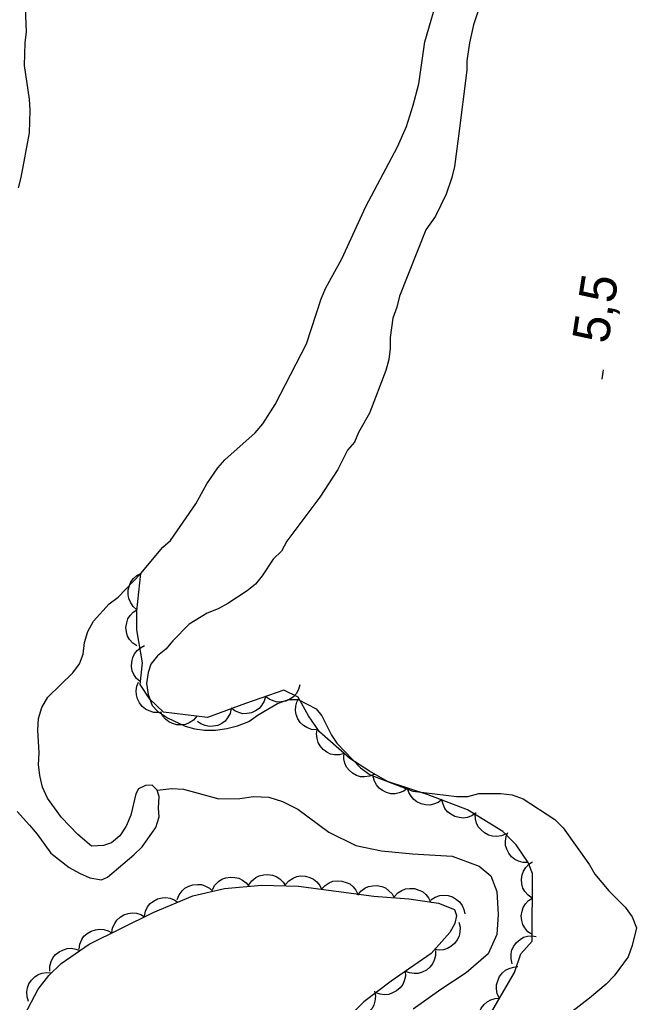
# Model space of a CAD drawing. Extents: x 282461 to 284471, y 5554090 to 5557646.
# Drawn here: x 283994.8 to 284045.5, y 5555498.5 to 5555579.2 of the extents above; entities that cross this region are included whole.
import ezdxf

# ---------------------------------------------------------------- set-up
doc = ezdxf.new("R2010")
doc.units = 0
for name, color, linetype in [('Niveau 1', 7, 'Continuous'), ('Niveau 3', 7, 'Continuous'), ('Niveau 4', 7, 'Continuous'), ('Niveau 44', 7, 'Continuous')]:
    doc.layers.add(name, color=color, linetype=linetype)

msp = doc.modelspace()

# ---------------------------------------------------------------- linework, layer by layer
at = {"layer": 'Niveau 1'}
for points in [[(284033.54, 5555583.29), (284032.08, 5555578.77), (284031.74, 5555577.3), (284031.52, 5555575.83), (284031.52, 5555575.04), (284030.85, 5555569.62), (284030.51, 5555567.13)], [(284030.51, 5555567.13), (284030.29, 5555566.23), (284029.84, 5555564.87), (284028.94, 5555563.06), (284028.15, 5555561.93), (284026, 5555556.5), (284025.78, 5555555.6), (284025.44, 5555554.69), (284025.22, 5555553.11), (284025.22, 5555552.21), (284025.11, 5555551.3), (284024.88, 5555550.4), (284023.53, 5555546.89), (284022.63, 5555545.31), (284022.29, 5555544.52), (284021.72, 5555543.84), (284020.93, 5555542.25), (284019.46, 5555539.99), (284016.75, 5555536.37), (284016.3, 5555535.57), (284015.62, 5555534.89), (284014.72, 5555533.53), (284014.16, 5555532.85), (284013.48, 5555532.29), (284011.89, 5555531.26), (284011.1, 5555530.81), (284010.2, 5555530.47), (284008.73, 5555529.56), (284007.37, 5555528.2), (284006.8, 5555527.52), (284006.13, 5555526.95), (284005.56, 5555526.27), (284005.34, 5555525.59), (284005.22, 5555524.69), (284005.34, 5555523.79), (284005.68, 5555522.88), (284006.13, 5555522.43), (284006.93, 5555521.87), (284008.4, 5555521.2), (284009.19, 5555520.98), (284009.99, 5555520.87), (284010.89, 5555520.87), (284011.8, 5555520.99), (284012.7, 5555521.22), (284013.61, 5555521.56), (284014.4, 5555522.13), (284015.98, 5555523.04), (284016.89, 5555523.38), (284017.68, 5555523.38), (284019.15, 5555522.6), (284019.61, 5555522.04), (284020.4, 5555520.46), (284020.86, 5555519.78), (284022.78, 5555517.76), (284023.58, 5555517.2), (284027.09, 5555515.85), (284030.71, 5555515.42), (284031.62, 5555515.42), (284032.52, 5555515.65), (284034.33, 5555515.66), (284035.24, 5555515.55), (284036.15, 5555515.21), (284038.75, 5555513.53), (284039.43, 5555512.85), (284041.59, 5555509.81), (284042.04, 5555509.03), (284043.18, 5555507.68), (284044.54, 5555506.33), (284045.1, 5555505.54), (284045.45, 5555504.64), (284045.11, 5555503.17), (284044.77, 5555502.26), (284043.64, 5555500.68), (284042.96, 5555500), (284041.61, 5555498.86), (284040.14, 5555497.73)]]:
    msp.add_lwpolyline(points, dxfattribs=at)
at = {"layer": 'Niveau 3'}
msp.add_line((284042.64, 5555549.67), (284042.76, 5555550.46), dxfattribs=at)
at = {"layer": 'Niveau 4'}
for points in [[(284026.56, 5555570.42), (284027.12, 5555572.17), (284027.57, 5555573.92), (284028.07, 5555577.37), (284029.31, 5555581.61)], [(283995.21, 5555580.92), (283995.33, 5555578.21), (283995.22, 5555577.3), (283995.17, 5555575.44), (283995.57, 5555572.67), (283995.63, 5555571.77), (283995.57, 5555569.9), (283994.9, 5555566.23), (283994.67, 5555565.38)], [(283994.59, 5555514.19), (283995.61, 5555513.07), (283996.24, 5555512.33), (283997.37, 5555510.76), (283998.85, 5555509.58), (283999.7, 5555509.13), (284000.55, 5555508.74), (284001.51, 5555508.57), (284002.02, 5555508.8), (284004.17, 5555510.61), (284004.85, 5555511.29), (284005.98, 5555512.88), (284006.26, 5555513.73), (284006.2, 5555514.46), (284006.26, 5555515.42), (284006.1, 5555515.92), (284005.69, 5555516.33), (284005.12, 5555516.32), (284004.56, 5555516.04), (284004.33, 5555515.64), (284003.94, 5555513.89), (284003.54, 5555512.98), (284003.03, 5555512.19), (284002.35, 5555511.62), (284001.68, 5555511.4), (284000.71, 5555511.33), (283999.58, 5555512.29), (283998.22, 5555513.7), (283997.08, 5555515.28), (283996.68, 5555516.18), (283996.45, 5555517.14), (283996.34, 5555518.04), (283996.39, 5555519), (283996.28, 5555520.87), (283996.33, 5555521.83), (283996.61, 5555522.73), (283997.12, 5555523.58), (283999.16, 5555525.57), (283999.72, 5555526.3), (284000.01, 5555527.09), (284000.12, 5555528.06), (284000.4, 5555528.96), (284000.85, 5555529.81), (284002.15, 5555531.23), (284002.89, 5555531.79), (284004.75, 5555533.72), (284006.56, 5555535.88), (284007.18, 5555536.44), (284009.28, 5555539.45), (284010.18, 5555541.09), (284011.08, 5555542.39), (284011.65, 5555543.07), (284014.14, 5555545.28), (284014.76, 5555546.02), (284015.78, 5555547.61), (284018.37, 5555552.59), (284019.56, 5555556.27), (284019.95, 5555557.17), (284021.25, 5555559.55), (284023.23, 5555563.85), (284025.82, 5555568.77), (284026.56, 5555570.42)], [(284006.1, 5555515.92), (284007.29, 5555516.08), (284008.25, 5555516.02), (284011.15, 5555515.21), (284012.87, 5555515.25), (284014, 5555515.42), (284015.26, 5555515.35), (284016.39, 5555515.01), (284017.64, 5555514.38), (284020.19, 5555512.49), (284022.41, 5555511.4), (284024.52, 5555510.94), (284027.07, 5555510.7), (284030.32, 5555510.51), (284032.53, 5555509.7), (284033.49, 5555508.9), (284034, 5555507.6), (284034.1, 5555505.72), (284033.98, 5555504.08), (284033.29, 5555502.5), (284031.46, 5555500.92), (284029.4, 5555499.57), (284027.12, 5555497.94)]]:
    msp.add_lwpolyline(points, dxfattribs=at)
at = {"layer": 'Niveau 44'}
for points in [[(284004.43, 5555530.75), (284004.11, 5555531.02), (284003.89, 5555531.36), (284003.75, 5555531.66), (284003.7, 5555532), (284003.71, 5555532.37), (284003.81, 5555532.74), (284003.93, 5555533.04), (284004.16, 5555533.31), (284004.43, 5555533.55), (284004.75, 5555533.72)], [(284036.57, 5555509.99), (284035.58, 5555511.43), (284034.48, 5555512.53), (284031.59, 5555514.33), (284028.34, 5555515.55), (284025.01, 5555516.64), (284023.52, 5555517.49), (284021.92, 5555518.53), (284019.43, 5555520.72), (284018.53, 5555522.04), (284017.68, 5555523.57), (284016.5, 5555524.14), (284013.34, 5555523.06), (284010.23, 5555521.89), (284006.61, 5555522.33), (284005.5, 5555523.4), (284004.69, 5555524.61), (284004.89, 5555526.4), (284004.42, 5555529.09), (284004.42, 5555530.67), (284004.75, 5555533.72)], [(284004.42, 5555527.77), (284004.08, 5555528), (284003.82, 5555528.31), (284003.65, 5555528.59), (284003.56, 5555528.93), (284003.53, 5555529.3), (284003.59, 5555529.68), (284003.68, 5555529.99), (284003.87, 5555530.28), (284004.12, 5555530.55), (284004.42, 5555530.75)], [(284004.71, 5555524.83), (284004.4, 5555525.1), (284004.18, 5555525.44), (284004.04, 5555525.74), (284003.99, 5555526.09), (284004, 5555526.45), (284004.1, 5555526.82), (284004.23, 5555527.12), (284004.45, 5555527.39), (284004.73, 5555527.63), (284005.05, 5555527.8)], [(284006.23, 5555522.31), (284005.81, 5555522.32), (284005.42, 5555522.44), (284005.13, 5555522.57), (284004.86, 5555522.81), (284004.63, 5555523.09), (284004.48, 5555523.44), (284004.38, 5555523.75), (284004.37, 5555524.1), (284004.43, 5555524.46), (284004.57, 5555524.8)], [(284017.82, 5555524.59), (284017.71, 5555524.19), (284017.5, 5555523.85), (284017.29, 5555523.6), (284017, 5555523.4), (284016.66, 5555523.25), (284016.28, 5555523.19), (284015.96, 5555523.17), (284015.62, 5555523.26), (284015.28, 5555523.41), (284015, 5555523.63)], [(284015, 5555523.63), (284014.89, 5555523.23), (284014.67, 5555522.88), (284014.46, 5555522.63), (284014.17, 5555522.44), (284013.84, 5555522.29), (284013.46, 5555522.23), (284013.13, 5555522.21), (284012.8, 5555522.3), (284012.46, 5555522.45), (284012.17, 5555522.66)], [(284019.17, 5555520.88), (284018.76, 5555520.92), (284018.38, 5555521.07), (284018.1, 5555521.23), (284017.85, 5555521.49), (284017.65, 5555521.79), (284017.52, 5555522.15), (284017.45, 5555522.47), (284017.47, 5555522.82), (284017.56, 5555523.17), (284017.72, 5555523.49)], [(284009.34, 5555522), (284009.07, 5555521.68), (284008.72, 5555521.47), (284008.42, 5555521.33), (284008.08, 5555521.29), (284007.71, 5555521.3), (284007.35, 5555521.41), (284007.05, 5555521.53), (284006.78, 5555521.76), (284006.54, 5555522.04), (284006.38, 5555522.36)], [(284012.18, 5555522.63), (284012.09, 5555522.22), (284011.88, 5555521.87), (284011.68, 5555521.61), (284011.4, 5555521.41), (284011.06, 5555521.25), (284010.69, 5555521.18), (284010.37, 5555521.15), (284010.02, 5555521.23), (284009.68, 5555521.37), (284009.39, 5555521.57)], [(284021.46, 5555518.93), (284021.06, 5555518.83), (284020.66, 5555518.84), (284020.33, 5555518.9), (284020.02, 5555519.05), (284019.73, 5555519.27), (284019.48, 5555519.57), (284019.31, 5555519.84), (284019.22, 5555520.18), (284019.18, 5555520.55), (284019.22, 5555520.9)], [(284023.92, 5555517.23), (284023.53, 5555517.07), (284023.13, 5555517.03), (284022.8, 5555517.04), (284022.47, 5555517.15), (284022.14, 5555517.32), (284021.86, 5555517.58), (284021.65, 5555517.82), (284021.51, 5555518.14), (284021.42, 5555518.5), (284021.41, 5555518.86)], [(284026.66, 5555516.1), (284026.34, 5555515.84), (284025.96, 5555515.7), (284025.64, 5555515.62), (284025.29, 5555515.64), (284024.93, 5555515.73), (284024.59, 5555515.91), (284024.32, 5555516.09), (284024.11, 5555516.36), (284023.93, 5555516.68), (284023.83, 5555517.03)], [(284029.5, 5555515.17), (284029.17, 5555514.91), (284028.8, 5555514.77), (284028.48, 5555514.7), (284028.13, 5555514.72), (284027.77, 5555514.8), (284027.43, 5555514.98), (284027.16, 5555515.16), (284026.94, 5555515.43), (284026.76, 5555515.75), (284026.66, 5555516.1)], [(284032.28, 5555514.07), (284031.94, 5555513.83), (284031.56, 5555513.7), (284031.23, 5555513.64), (284030.89, 5555513.68), (284030.53, 5555513.77), (284030.2, 5555513.97), (284029.94, 5555514.16), (284029.73, 5555514.44), (284029.57, 5555514.77), (284029.48, 5555515.12)], [(284034.75, 5555512.36), (284034.37, 5555512.19), (284033.97, 5555512.14), (284033.64, 5555512.15), (284033.31, 5555512.25), (284032.98, 5555512.42), (284032.69, 5555512.67), (284032.47, 5555512.91), (284032.33, 5555513.23), (284032.23, 5555513.58), (284032.22, 5555513.94)], [(284036.57, 5555509.99), (284036.15, 5555509.99), (284035.77, 5555510.1), (284035.47, 5555510.24), (284035.2, 5555510.46), (284034.97, 5555510.75), (284034.81, 5555511.09), (284034.7, 5555511.4), (284034.69, 5555511.75), (284034.75, 5555512.12), (284034.88, 5555512.45)], [(284030.25, 5555492), (284035.44, 5555500.96), (284035.96, 5555502.48), (284036.88, 5555503.53), (284036.91, 5555509.08), (284036.57, 5555509.99)], [(284036.9, 5555507.06), (284036.56, 5555507.3), (284036.3, 5555507.61), (284036.13, 5555507.89), (284036.04, 5555508.23), (284036.01, 5555508.6), (284036.08, 5555508.98), (284036.17, 5555509.29), (284036.36, 5555509.58), (284036.62, 5555509.85), (284036.92, 5555510.05)], [(284013.62, 5555508.16), (284013.86, 5555508.5), (284014.19, 5555508.75), (284014.47, 5555508.91), (284014.82, 5555508.99), (284015.19, 5555509.01), (284015.56, 5555508.94), (284015.87, 5555508.84), (284016.16, 5555508.64), (284016.43, 5555508.38), (284016.62, 5555508.07)], [(283994.92, 5555496.95), (283996.31, 5555499.58), (283997.19, 5555500.72), (283998.21, 5555501.7), (284000.5, 5555503.28), (284005.77, 5555505.89), (284009.02, 5555507.25), (284011.63, 5555507.86), (284014.65, 5555508.13), (284017.71, 5555508.04), (284023.89, 5555507.22), (284026.76, 5555507.01), (284029.21, 5555506.66), (284030.51, 5555506.13), (284030.69, 5555505.65), (284030.53, 5555504.99), (284030.13, 5555504.25), (284028.61, 5555502.53), (284025.32, 5555500.24), (284023.07, 5555498.56), (284021.03, 5555496.55)], [(284007.74, 5555506.95), (284007.89, 5555507.34), (284008.14, 5555507.66), (284008.37, 5555507.89), (284008.68, 5555508.06), (284009.03, 5555508.17), (284009.42, 5555508.2), (284009.74, 5555508.18), (284010.07, 5555508.06), (284010.39, 5555507.88), (284010.66, 5555507.63)], [(284010.64, 5555507.77), (284010.84, 5555508.14), (284011.13, 5555508.42), (284011.4, 5555508.62), (284011.73, 5555508.74), (284012.09, 5555508.8), (284012.47, 5555508.77), (284012.79, 5555508.71), (284013.1, 5555508.54), (284013.4, 5555508.32), (284013.62, 5555508.04)], [(284016.63, 5555508.18), (284016.9, 5555508.5), (284017.25, 5555508.71), (284017.55, 5555508.84), (284017.9, 5555508.89), (284018.27, 5555508.87), (284018.64, 5555508.76), (284018.94, 5555508.63), (284019.2, 5555508.4), (284019.44, 5555508.11), (284019.6, 5555507.79)], [(284019.6, 5555507.79), (284019.88, 5555508.1), (284020.23, 5555508.31), (284020.53, 5555508.45), (284020.88, 5555508.49), (284021.25, 5555508.47), (284021.61, 5555508.36), (284021.91, 5555508.23), (284022.18, 5555508), (284022.41, 5555507.72), (284022.57, 5555507.39)], [(284022.57, 5555507.32), (284022.83, 5555507.64), (284023.16, 5555507.88), (284023.45, 5555508.03), (284023.8, 5555508.09), (284024.17, 5555508.1), (284024.54, 5555508.01), (284024.85, 5555507.9), (284025.13, 5555507.68), (284025.38, 5555507.41), (284025.56, 5555507.1)], [(284025.57, 5555507.18), (284025.85, 5555507.49), (284026.2, 5555507.7), (284026.5, 5555507.83), (284026.85, 5555507.87), (284027.22, 5555507.85), (284027.58, 5555507.73), (284027.88, 5555507.6), (284028.15, 5555507.37), (284028.38, 5555507.08), (284028.54, 5555506.76)], [(284028.58, 5555506.92), (284028.93, 5555507.15), (284029.32, 5555507.27), (284029.64, 5555507.32), (284029.99, 5555507.27), (284030.34, 5555507.17), (284030.67, 5555506.96), (284030.93, 5555506.76), (284031.13, 5555506.47), (284031.28, 5555506.14), (284031.36, 5555505.78)], [(284005.04, 5555505.58), (284005.12, 5555505.99), (284005.31, 5555506.35), (284005.51, 5555506.62), (284005.78, 5555506.83), (284006.11, 5555507), (284006.49, 5555507.09), (284006.81, 5555507.13), (284007.15, 5555507.07), (284007.5, 5555506.94), (284007.8, 5555506.74)], [(284036.88, 5555504.07), (284036.54, 5555504.3), (284036.29, 5555504.62), (284036.12, 5555504.9), (284036.03, 5555505.24), (284036, 5555505.61), (284036.06, 5555505.99), (284036.15, 5555506.3), (284036.35, 5555506.59), (284036.6, 5555506.86), (284036.9, 5555507.06)], [(284002.37, 5555504.21), (284002.43, 5555504.62), (284002.6, 5555504.99), (284002.77, 5555505.27), (284003.04, 5555505.5), (284003.35, 5555505.69), (284003.72, 5555505.8), (284004.04, 5555505.86), (284004.39, 5555505.82), (284004.74, 5555505.71), (284005.06, 5555505.54)], [(284030.87, 5555505.09), (284030.97, 5555504.68), (284030.96, 5555504.28), (284030.9, 5555503.95), (284030.74, 5555503.64), (284030.52, 5555503.34), (284030.22, 5555503.1), (284029.95, 5555502.92), (284029.61, 5555502.83), (284029.24, 5555502.79), (284028.88, 5555502.84)], [(283999.68, 5555502.87), (283999.74, 5555503.29), (283999.91, 5555503.66), (284000.08, 5555503.94), (284000.35, 5555504.17), (284000.66, 5555504.36), (284001.03, 5555504.47), (284001.35, 5555504.53), (284001.7, 5555504.49), (284002.06, 5555504.38), (284002.37, 5555504.21)], [(284035.26, 5555501.68), (284035.16, 5555502.09), (284035.17, 5555502.49), (284035.23, 5555502.82), (284035.39, 5555503.13), (284035.6, 5555503.43), (284035.9, 5555503.67), (284036.17, 5555503.85), (284036.51, 5555503.94), (284036.88, 5555503.98), (284037.23, 5555503.93)], [(283997.28, 5555501.06), (283997.28, 5555501.48), (283997.39, 5555501.87), (283997.52, 5555502.17), (283997.75, 5555502.43), (283998.04, 5555502.67), (283998.39, 5555502.83), (283998.69, 5555502.94), (283999.05, 5555502.95), (283999.41, 5555502.89), (283999.75, 5555502.76)], [(284028.95, 5555502.77), (284028.95, 5555502.35), (284028.84, 5555501.96), (284028.71, 5555501.66), (284028.48, 5555501.39), (284028.2, 5555501.15), (284027.85, 5555500.99), (284027.54, 5555500.88), (284027.19, 5555500.87), (284026.82, 5555500.92), (284026.49, 5555501.05)], [(283995.53, 5555498.57), (283995.4, 5555498.97), (283995.39, 5555499.37), (283995.43, 5555499.7), (283995.56, 5555500.03), (283995.76, 5555500.34), (283996.04, 5555500.6), (283996.31, 5555500.79), (283996.64, 5555500.91), (283997, 5555500.97), (283997.36, 5555500.94)], [(284026.46, 5555501.09), (284026.48, 5555500.67), (284026.38, 5555500.28), (284026.26, 5555499.97), (284026.04, 5555499.7), (284025.76, 5555499.45), (284025.42, 5555499.28), (284025.12, 5555499.16), (284024.76, 5555499.14), (284024.4, 5555499.18), (284024.06, 5555499.3)], [(284034.22, 5555498.85), (284034.03, 5555499.22), (284033.97, 5555499.62), (284033.96, 5555499.95), (284034.06, 5555500.29), (284034.21, 5555500.62), (284034.46, 5555500.92), (284034.69, 5555501.14), (284035, 5555501.3), (284035.36, 5555501.41), (284035.72, 5555501.44)], [(284023.95, 5555499.42), (284024.02, 5555499.01), (284023.98, 5555498.61), (284023.9, 5555498.29), (284023.72, 5555497.99), (284023.48, 5555497.7), (284023.16, 5555497.48), (284022.88, 5555497.33), (284022.53, 5555497.26), (284022.16, 5555497.25), (284021.81, 5555497.32)], [(284032.72, 5555496.26), (284032.53, 5555496.63), (284032.47, 5555497.03), (284032.46, 5555497.36), (284032.56, 5555497.7), (284032.71, 5555498.03), (284032.96, 5555498.33), (284033.19, 5555498.56), (284033.5, 5555498.71), (284033.86, 5555498.82), (284034.22, 5555498.85)]]:
    msp.add_lwpolyline(points, dxfattribs=at)

# ---------------------------------------------------------------- texts
at = {"layer": 'Niveau 3'}
msp.add_text('5,5  ', height=3, rotation=81.09575, dxfattribs=at).set_placement((284043.12, 5555552.51))

doc.saveas('drawing.dxf')
